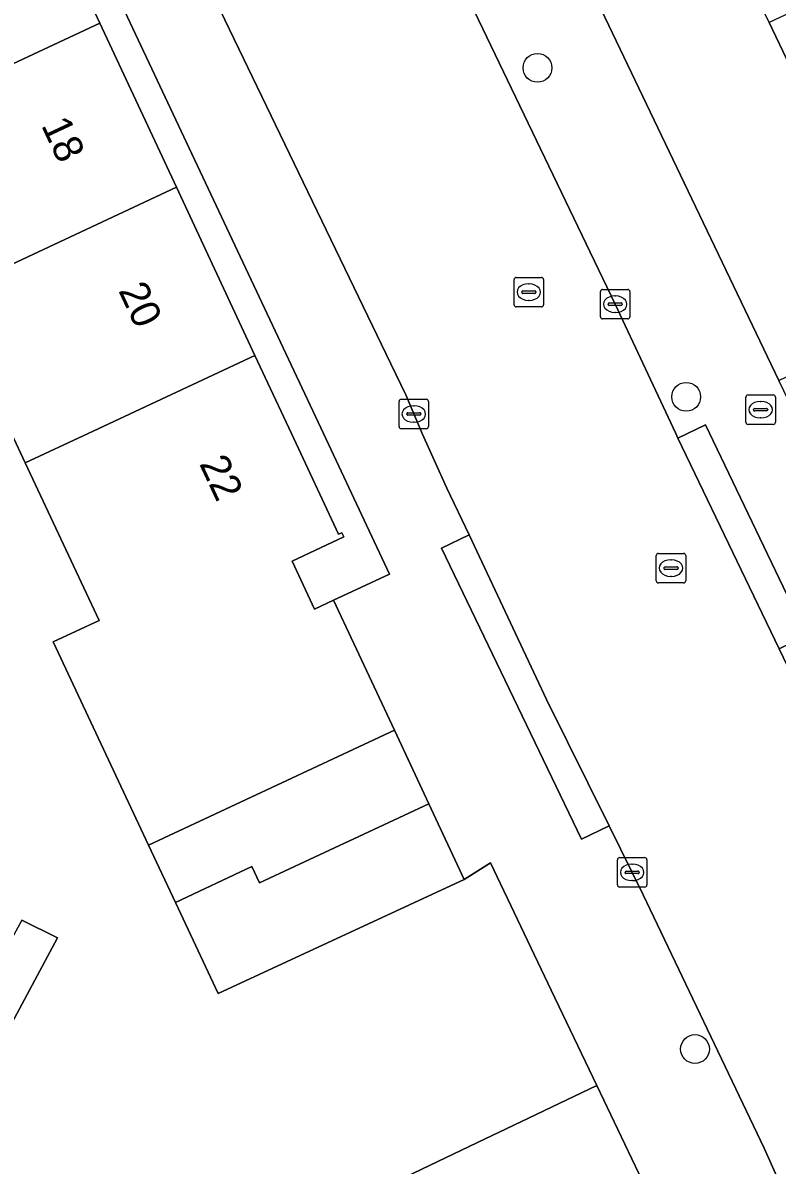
# Model space of a CAD drawing. Extents: x 158352 to 159489, y 383828 to 384603.
# Drawn here: x 159093.28 to 159118.92, y 383975.15 to 384013.95 of the extents above; entities that cross this region are included whole.
import ezdxf

# ---------------------------------------------------------------- set-up
doc = ezdxf.new("R2010")
doc.units = 0
for name, color, linetype in [('IMGEO_Boom', 7, 'Continuous'), ('IMGEO_Brandkraan', 7, 'Continuous'), ('IMGEO_Erf', 7, 'Continuous'), ('IMGEO_Kolk', 7, 'Continuous'), ('IMGEO_Muur', 7, 'Continuous'), ('IMGEO_Pand', 7, 'Continuous'), ('IMGEO_Pand_nummerreeks', 7, 'Continuous'), ('IMGEO_Rijbaan_lokaal_gesloten', 7, 'Continuous'), ('IMGEO_Rioolput', 7, 'Continuous'), ('IMGEO_Voetpad_open', 7, 'Continuous')]:
    doc.layers.add(name, color=color, linetype=linetype)

msp = doc.modelspace()

# ---------------------------------------------------------------- linework, layer by layer
at = {"layer": 'IMGEO_Boom'}
for centre in [(159110.772, 384012.418), (159115.826, 384001.245), (159116.125, 383979.095)]:
    msp.add_circle(centre, 0.489, dxfattribs=at)
at = {"layer": 'IMGEO_Brandkraan'}
for p, q in [((159117.856, 384000.383), (159117.856, 384001.235)), ((159117.931, 384001.309), (159118.783, 384001.309)), ((159118.344, 384001.089), (159118.369, 384001.089)), ((159118.857, 384001.235), (159118.857, 384000.383)), ((159118.115, 384000.803), (159118.115, 384000.815)), ((159118.553, 384000.766), (159118.155, 384000.766)), ((159118.158, 384000.852), (159118.556, 384000.852)), ((159118.599, 384000.815), (159118.599, 384000.803)), ((159118.783, 384000.309), (159117.931, 384000.309)), ((159118.367, 384000.529), (159118.342, 384000.529))]:
    msp.add_line(p, q, dxfattribs=at)
for points in [[(159117.856, 384000.383), (159117.856, 384001.235)], [(159117.931, 384001.309), (159118.783, 384001.309)], [(159118.857, 384001.235), (159118.857, 384000.383)], [(159118.783, 384000.309), (159117.931, 384000.309)]]:
    msp.add_lwpolyline(points, dxfattribs=at)
for centre, radius, start, end in [((159117.933, 384001.233), 0.0765, 91.552, 178.448), ((159117.933, 384001.233), 0.0765, 91.552, 178.448), ((159118.781, 384001.233), 0.0765, 1.552, 88.448), ((159118.781, 384001.233), 0.0765, 1.552, 88.448), ((159118.155, 384000.812), 0.0403, 85.8775, 175.7526), ((159118.152, 384000.802), 0.0366, 178.938, 274.7102), ((159118.556, 384000.809), 0.043, 264.8664, 352.4533), ((159118.56, 384000.814), 0.0386, 1.7309, 96.639), ((159117.933, 384000.385), 0.0765, 181.552, 268.448), ((159117.933, 384000.385), 0.0765, 181.552, 268.448), ((159118.781, 384000.385), 0.0765, 271.552, 358.448), ((159118.781, 384000.385), 0.0765, 271.552, 358.448)]:
    msp.add_arc(centre, radius, start, end, dxfattribs=at)
for centre, major_axis, ratio, start_param, end_param in [((159118.343, 384000.809), (-0.387, 0.002), 0.722429, 4.712389, 7.853982), ((159118.368, 384000.809), (-0.39, 0.002), 0.717154, 1.570796, 4.712389)]:
    msp.add_ellipse(centre, major_axis=major_axis, ratio=ratio, start_param=start_param, end_param=end_param, dxfattribs=at)
at = {"layer": 'IMGEO_Erf'}
for points in [[(159098.678, 384044.175), (159118.98, 384001.797), (159122.626, 384003.543), (159123.436, 384003.94), (159120.96, 384009.116), (159118.646, 384013.955), (159116.316, 384018.827), (159114.121, 384023.416), (159113.995, 384023.68), (159111.631, 384028.622)], [(159102.775, 383973.072), (159108.99, 383976.042), (159109.448, 383976.261), (159112.786, 383977.856), (159111.239, 383981.094), (159109.173, 383985.415), (159108.284, 383984.848), (159099.919, 383980.984), (159098.467, 383984.077), (159097.554, 383986.02), (159094.312, 383992.924), (159095.87, 383993.654), (159093.359, 383999), (159092.889, 384000)], [(159093.246, 383983.475), (159094.462, 383982.872), (159086.359, 383967.77)]]:
    msp.add_lwpolyline(points, dxfattribs=at)
msp.add_lwpolyline([(159089.901, 384028.605), (159088.167, 384031.989), (159087.701, 384032.897), (159083.633, 384028.131), (159087.762, 384024.144), (159090.518, 384025.435), (159093.2, 384019.698), (159095.893, 384013.937), (159098.497, 384008.367), (159101.169, 384002.651), (159102.408, 384000), (159104.007, 383996.579), (159104.119, 383996.631), (159104.187, 383996.487), (159102.431, 383995.664), (159103.195, 383994.033), (159103.84, 383994.336), (159105.742, 383995.228), (159103.494, 384000), (159091.357, 384025.766)], close=True, dxfattribs=at)
at = {"layer": 'IMGEO_Kolk'}
for p, q in [((159112.987, 384004.891), (159113.839, 384004.891)), ((159112.912, 384003.965), (159112.912, 384004.817)), ((159113.4, 384004.671), (159113.425, 384004.671)), ((159113.913, 384004.817), (159113.913, 384003.965)), ((159113.171, 384004.385), (159113.171, 384004.397)), ((159113.609, 384004.348), (159113.211, 384004.348)), ((159113.214, 384004.434), (159113.612, 384004.434)), ((159113.423, 384004.111), (159113.398, 384004.111)), ((159113.655, 384004.397), (159113.655, 384004.385)), ((159113.839, 384003.891), (159112.987, 384003.891)), ((159106.067, 384000.237), (159106.067, 384001.089)), ((159106.142, 384001.163), (159106.994, 384001.163)), ((159107.068, 384001.089), (159107.068, 384000.237)), ((159106.326, 384000.657), (159106.326, 384000.669)), ((159106.764, 384000.62), (159106.366, 384000.62)), ((159106.369, 384000.706), (159106.767, 384000.706)), ((159106.555, 384000.943), (159106.58, 384000.943)), ((159106.81, 384000.669), (159106.81, 384000.657)), ((159106.578, 384000.383), (159106.553, 384000.383)), ((159106.994, 384000.163), (159106.142, 384000.163)), ((159113.488, 383984.669), (159113.488, 383985.521)), ((159113.563, 383985.595), (159114.415, 383985.595)), ((159114.489, 383985.521), (159114.489, 383984.669)), ((159113.747, 383985.089), (159113.747, 383985.101)), ((159114.185, 383985.052), (159113.787, 383985.052)), ((159113.79, 383985.138), (159114.188, 383985.138)), ((159113.976, 383985.375), (159114.001, 383985.375)), ((159114.231, 383985.101), (159114.231, 383985.089)), ((159113.999, 383984.815), (159113.974, 383984.815)), ((159114.415, 383984.595), (159113.563, 383984.595))]:
    msp.add_line(p, q, dxfattribs=at)
for points in [[(159112.987, 384004.891), (159113.839, 384004.891)], [(159112.912, 384003.965), (159112.912, 384004.817)], [(159113.913, 384004.817), (159113.913, 384003.965)], [(159113.839, 384003.891), (159112.987, 384003.891)], [(159106.067, 384000.237), (159106.067, 384001.089)], [(159106.142, 384001.163), (159106.994, 384001.163)], [(159107.068, 384001.089), (159107.068, 384000.237)], [(159106.994, 384000.163), (159106.142, 384000.163)], [(159113.488, 383984.669), (159113.488, 383985.521)], [(159113.563, 383985.595), (159114.415, 383985.595)], [(159114.489, 383985.521), (159114.489, 383984.669)], [(159114.415, 383984.595), (159113.563, 383984.595)]]:
    msp.add_lwpolyline(points, dxfattribs=at)
for centre, radius, start, end in [((159112.989, 384004.815), 0.0765, 91.552, 178.448), ((159112.989, 384004.815), 0.0765, 91.552, 178.448), ((159113.837, 384004.815), 0.0765, 1.552, 88.448), ((159113.837, 384004.815), 0.0765, 1.552, 88.448), ((159113.211, 384004.394), 0.0403, 85.8775, 175.7526), ((159113.208, 384004.384), 0.0366, 178.938, 274.7102), ((159113.612, 384004.391), 0.043, 264.8664, 352.4533), ((159113.616, 384004.396), 0.0386, 1.7309, 96.639), ((159112.989, 384003.967), 0.0765, 181.552, 268.448), ((159112.989, 384003.967), 0.0765, 181.552, 268.448), ((159113.837, 384003.967), 0.0765, 271.552, 358.448), ((159113.837, 384003.967), 0.0765, 271.552, 358.448), ((159106.144, 384001.087), 0.0765, 91.552, 178.448), ((159106.144, 384001.087), 0.0765, 91.552, 178.448), ((159106.992, 384001.087), 0.0765, 1.552, 88.448), ((159106.992, 384001.087), 0.0765, 1.552, 88.448), ((159106.366, 384000.666), 0.0403, 85.8775, 175.7526), ((159106.363, 384000.656), 0.0366, 178.938, 274.7102), ((159106.767, 384000.663), 0.043, 264.8664, 352.4533), ((159106.771, 384000.668), 0.0386, 1.7309, 96.639), ((159106.144, 384000.239), 0.0765, 181.552, 268.448), ((159106.144, 384000.239), 0.0765, 181.552, 268.448), ((159106.992, 384000.239), 0.0765, 271.552, 358.448), ((159106.992, 384000.239), 0.0765, 271.552, 358.448), ((159113.565, 383985.519), 0.0765, 91.552, 178.448), ((159113.565, 383985.519), 0.0765, 91.552, 178.448), ((159114.413, 383985.519), 0.0765, 1.552, 88.448), ((159114.413, 383985.519), 0.0765, 1.552, 88.448), ((159113.787, 383985.098), 0.0403, 85.8775, 175.7526), ((159113.784, 383985.088), 0.0366, 178.938, 274.7102), ((159114.188, 383985.095), 0.043, 264.8664, 352.4533), ((159114.192, 383985.1), 0.0386, 1.7309, 96.639), ((159113.565, 383984.671), 0.0765, 181.552, 268.448), ((159113.565, 383984.671), 0.0765, 181.552, 268.448), ((159114.413, 383984.671), 0.0765, 271.552, 358.448), ((159114.413, 383984.671), 0.0765, 271.552, 358.448)]:
    msp.add_arc(centre, radius, start, end, dxfattribs=at)
for centre, major_axis, ratio, start_param, end_param in [((159113.399, 384004.391), (-0.387, 0.002), 0.722429, 4.712389, 7.853982), ((159113.424, 384004.391), (-0.39, 0.002), 0.717154, 1.570796, 4.712389), ((159106.554, 384000.663), (-0.387, 0.002), 0.722429, 4.712389, 7.853982), ((159106.579, 384000.663), (-0.39, 0.002), 0.717154, 1.570796, 4.712389), ((159113.975, 383985.095), (-0.387, 0.002), 0.722429, 4.712389, 7.853982), ((159114, 383985.095), (-0.39, 0.002), 0.717154, 1.570796, 4.712389)]:
    msp.add_ellipse(centre, major_axis=major_axis, ratio=ratio, start_param=start_param, end_param=end_param, dxfattribs=at)
at = {"layer": 'IMGEO_Muur'}
msp.add_lwpolyline([(159108.284, 383984.848), (159109.173, 383985.415), (159111.239, 383981.094)], dxfattribs=at)
at = {"layer": 'IMGEO_Pand'}
for points in [[(159088.063, 384010.271), (159088.57, 384010.515), (159095.893, 384013.937), (159093.2, 384019.698), (159082.966, 384014.905), (159085.662, 384009.147)], [(159131.122, 384013.88), (159129.045, 384018.225), (159126.223, 384016.876), (159125.974, 384017.397), (159118.646, 384013.955), (159120.96, 384009.116), (159128.303, 384012.524)], [(159088.063, 384010.271), (159090.681, 384004.7), (159091.258, 384004.984), (159098.497, 384008.367), (159095.893, 384013.937), (159088.57, 384010.515)], [(159093.359, 383999), (159095.496, 384000), (159101.169, 384002.651), (159098.497, 384008.367), (159091.258, 384004.984), (159090.681, 384004.7), (159092.889, 384000)], [(159093.359, 383999), (159095.87, 383993.654), (159094.312, 383992.924), (159097.554, 383986.02), (159105.907, 383989.923), (159103.84, 383994.336), (159103.195, 383994.033), (159102.431, 383995.664), (159104.187, 383996.487), (159104.119, 383996.631), (159104.007, 383996.579), (159102.408, 384000), (159101.169, 384002.651), (159095.496, 384000)], [(159098.467, 383984.077), (159101.068, 383985.293), (159101.329, 383984.735), (159107.077, 383987.424), (159105.907, 383989.923), (159097.554, 383986.02)], [(159098.467, 383984.077), (159099.919, 383980.984), (159108.284, 383984.848), (159107.077, 383987.424), (159101.329, 383984.735), (159101.068, 383985.293)], [(159114.689, 383973.875), (159112.786, 383977.856), (159109.448, 383976.261), (159108.99, 383976.042), (159102.775, 383973.072), (159102.861, 383972.905), (159103.174, 383972.291), (159104.342, 383969.997), (159104.591, 383969.509), (159104.915, 383969.674), (159108.545, 383962.547), (159114.567, 383965.614), (159114.678, 383965.395), (159114.942, 383965.529), (159113.066, 383969.21), (159113.358, 383969.359), (159112.855, 383970.348), (159112.556, 383970.196), (159111.467, 383972.336)]]:
    msp.add_lwpolyline(points, close=True, dxfattribs=at)
at = {"layer": 'IMGEO_Rijbaan_lokaal_gesloten'}
msp.add_lwpolyline([(159128.468, 383972.902), (159120.969, 383988.562), (159118.981, 383992.691), (159115.546, 383999.845), (159115.473, 384000), (159113.408, 384004.39), (159105.396, 384021.074), (159095.918, 384040.821), (159087.97, 384037.13), (159088.972, 384035.732), (159089.089, 384035.547), (159090.491, 384033.18), (159092.289, 384029.829), (159094.975, 384024.761), (159105.793, 384002.367), (159106.293, 384001.308), (159106.856, 384000), (159107.692, 383998.149), (159108.445, 383996.555), (159111.083, 383990.972), (159113.209, 383986.675), (159114.367, 383984.335), (159118.479, 383975.731), (159121.286, 383969.447)], dxfattribs=at)
at = {"layer": 'IMGEO_Rioolput'}
for p, q in [((159109.977, 384004.374), (159109.977, 384005.226)), ((159110.052, 384005.3), (159110.904, 384005.3)), ((159110.978, 384005.226), (159110.978, 384004.374)), ((159110.279, 384004.843), (159110.677, 384004.843)), ((159110.465, 384005.08), (159110.49, 384005.08)), ((159110.236, 384004.794), (159110.236, 384004.806)), ((159110.674, 384004.757), (159110.276, 384004.757)), ((159110.488, 384004.52), (159110.463, 384004.52)), ((159110.72, 384004.806), (159110.72, 384004.794)), ((159110.904, 384004.3), (159110.052, 384004.3)), ((159114.886, 383995.928), (159115.738, 383995.928)), ((159114.811, 383995.002), (159114.811, 383995.854)), ((159115.299, 383995.708), (159115.324, 383995.708)), ((159115.812, 383995.854), (159115.812, 383995.002)), ((159115.07, 383995.422), (159115.07, 383995.434)), ((159115.508, 383995.385), (159115.11, 383995.385)), ((159115.113, 383995.471), (159115.511, 383995.471)), ((159115.322, 383995.148), (159115.297, 383995.148)), ((159115.554, 383995.434), (159115.554, 383995.422)), ((159115.738, 383994.928), (159114.886, 383994.928))]:
    msp.add_line(p, q, dxfattribs=at)
for points in [[(159109.977, 384004.374), (159109.977, 384005.226)], [(159110.052, 384005.3), (159110.904, 384005.3)], [(159110.978, 384005.226), (159110.978, 384004.374)], [(159110.904, 384004.3), (159110.052, 384004.3)], [(159114.886, 383995.928), (159115.738, 383995.928)], [(159114.811, 383995.002), (159114.811, 383995.854)], [(159115.812, 383995.854), (159115.812, 383995.002)], [(159115.738, 383994.928), (159114.886, 383994.928)]]:
    msp.add_lwpolyline(points, dxfattribs=at)
for centre, radius, start, end in [((159110.054, 384005.224), 0.0765, 91.552, 178.448), ((159110.054, 384005.224), 0.0765, 91.552, 178.448), ((159110.902, 384005.224), 0.0765, 1.552, 88.448), ((159110.902, 384005.224), 0.0765, 1.552, 88.448), ((159110.276, 384004.803), 0.0403, 85.8775, 175.7526), ((159110.681, 384004.805), 0.0386, 1.7309, 96.639), ((159110.273, 384004.793), 0.0366, 178.938, 274.7102), ((159110.677, 384004.8), 0.043, 264.8664, 352.4533), ((159110.054, 384004.376), 0.0765, 181.552, 268.448), ((159110.054, 384004.376), 0.0765, 181.552, 268.448), ((159110.902, 384004.376), 0.0765, 271.552, 358.448), ((159110.902, 384004.376), 0.0765, 271.552, 358.448), ((159114.888, 383995.852), 0.0765, 91.552, 178.448), ((159114.888, 383995.852), 0.0765, 91.552, 178.448), ((159115.736, 383995.852), 0.0765, 1.552, 88.448), ((159115.736, 383995.852), 0.0765, 1.552, 88.448), ((159115.11, 383995.431), 0.0403, 85.8775, 175.7526), ((159115.107, 383995.421), 0.0366, 178.938, 274.7102), ((159115.511, 383995.428), 0.043, 264.8664, 352.4533), ((159115.515, 383995.433), 0.0386, 1.7309, 96.639), ((159114.888, 383995.004), 0.0765, 181.552, 268.448), ((159114.888, 383995.004), 0.0765, 181.552, 268.448), ((159115.736, 383995.004), 0.0765, 271.552, 358.448), ((159115.736, 383995.004), 0.0765, 271.552, 358.448)]:
    msp.add_arc(centre, radius, start, end, dxfattribs=at)
for centre, major_axis, ratio, start_param, end_param in [((159110.464, 384004.8), (-0.387, 0.002), 0.722429, 4.712389, 7.853982), ((159110.489, 384004.8), (-0.39, 0.002), 0.717154, 1.570796, 4.712389), ((159115.298, 383995.428), (-0.387, 0.002), 0.722429, 4.712389, 7.853982), ((159115.323, 383995.428), (-0.39, 0.002), 0.717154, 1.570796, 4.712389)]:
    msp.add_ellipse(centre, major_axis=major_axis, ratio=ratio, start_param=start_param, end_param=end_param, dxfattribs=at)
at = {"layer": 'IMGEO_Voetpad_open'}
for points in [[(159122.671, 383994.123), (159121.98, 383995.555), (159119.833, 384000.022), (159118.98, 384001.797), (159098.678, 384044.175)], [(159095.551, 384041.586), (159095.918, 384040.821), (159105.396, 384021.074), (159113.408, 384004.39), (159115.473, 384000), (159115.546, 383999.845), (159116.484, 384000.295), (159119.919, 383993.141), (159118.981, 383992.691), (159120.969, 383988.562), (159128.468, 383972.902), (159129.819, 383969.992), (159130.12, 383969.438), (159135.972, 383972.875)], [(159114.367, 383984.335), (159113.209, 383986.675), (159112.272, 383986.223), (159107.508, 383996.103), (159108.445, 383996.555), (159107.692, 383998.149), (159106.856, 384000), (159106.293, 384001.308), (159105.793, 384002.367), (159094.975, 384024.761), (159092.289, 384029.829), (159089.901, 384028.605), (159091.357, 384025.766), (159103.494, 384000), (159105.742, 383995.228), (159103.84, 383994.336), (159105.907, 383989.923), (159107.077, 383987.424), (159108.284, 383984.848), (159109.173, 383985.415), (159111.239, 383981.094), (159112.786, 383977.856), (159114.689, 383973.875), (159118.298, 383966.268)], [(159116.943, 383962.316), (159117.307, 383962.466), (159122.907, 383965.977), (159122.664, 383966.557), (159121.805, 383968.367), (159121.286, 383969.447), (159118.479, 383975.731), (159114.367, 383984.335)]]:
    msp.add_lwpolyline(points, dxfattribs=at)
for points in [[(159115.546, 383999.845), (159118.981, 383992.691), (159119.919, 383993.141), (159116.484, 384000.295)], [(159113.209, 383986.675), (159111.083, 383990.972), (159108.445, 383996.555), (159107.508, 383996.103), (159112.272, 383986.223)], [(159088.812, 383975.372), (159087.176, 383972.382), (159084.775, 383967.995), (159082.318, 383963.502), (159083.673, 383962.761), (159086.036, 383967.168), (159086.359, 383967.77), (159094.462, 383982.872), (159093.246, 383983.475)]]:
    msp.add_lwpolyline(points, close=True, dxfattribs=at)

# ---------------------------------------------------------------- texts
at = {"layer": 'IMGEO_Pand_nummerreeks'}
for s, rotation, p in [('18', 295.053, (159093.892, 384010.469)), ('20', 295.053, (159096.517, 384004.856)), ('22', 295.0587, (159099.264, 383998.977))]:
    msp.add_text(s, height=1, rotation=rotation, dxfattribs=at).set_placement(p)

doc.saveas('drawing.dxf')
